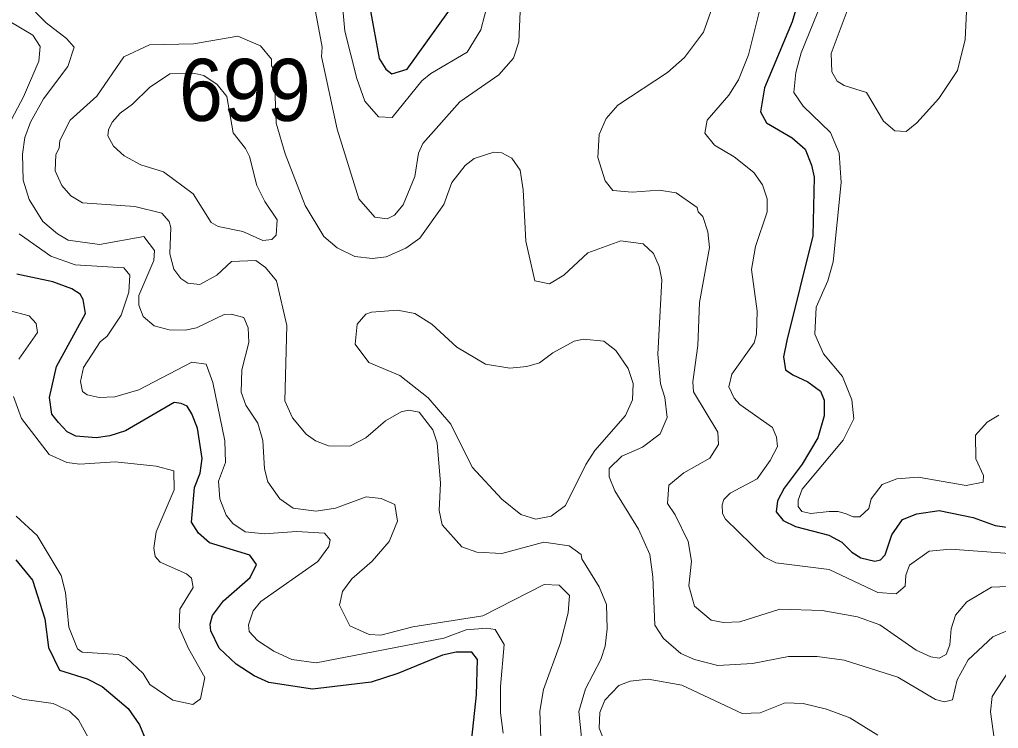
# Model space of a CAD drawing. Extents: x 673.3 to 698.5, y 6984.3 to 7012.3.
# Drawn here: x 675.396 to 676.656, y 7002.353 to 7003.266 of the extents above; entities that cross this region are included whole.
import ezdxf

# ---------------------------------------------------------------- set-up
doc = ezdxf.new("R2010")
doc.units = 0
doc.header["$LTSCALE"] = 0.032
doc.layers.add('1', color=7, linetype='Continuous', lineweight=25)
doc.layers.add('2', color=7, linetype='Continuous', lineweight=13)
doc.layers.add('21', color=7, linetype='Continuous')

msp = doc.modelspace()

# ---------------------------------------------------------------- linework, layer by layer
at = {"layer": '1'}
for points in [[(676.4034, 7003.3074), (676.3904, 7003.2634), (676.3549, 7003.1783), (676.3497, 7003.1477), (676.3573, 7003.1335), (676.3905, 7003.1138), (676.4074, 7003.0992), (676.4156, 7003.0788), (676.4188, 7003.0631), (676.4172, 7002.9879), (676.3836, 7002.8526), (676.3796, 7002.8316), (676.3819, 7002.8149), (676.3914, 7002.8084), (676.4106, 7002.7997), (676.4269, 7002.7873), (676.4319, 7002.776), (676.4317, 7002.7559), (676.4238, 7002.7275), (676.4033, 7002.6934), (676.3804, 7002.6626), (676.3717, 7002.6461)], [(675.8471, 7003.2797), (675.8585, 7003.2162), (675.8673, 7003.2023), (675.8751, 7003.1967), (675.8946, 7003.2025), (675.9613, 7003.2959)], [(675.9741, 7002.3038), (675.9839, 7002.3959), (675.9853, 7002.4416), (675.9782, 7002.451), (675.9579, 7002.4512), (675.9402, 7002.4472), (675.8826, 7002.4234), (675.8485, 7002.4125), (675.773, 7002.4032), (675.7166, 7002.4118), (675.6975, 7002.4206), (675.6744, 7002.4358), (675.6526, 7002.4562), (675.642, 7002.4786), (675.6412, 7002.4873), (675.644, 7002.4983), (675.6582, 7002.5171), (675.6925, 7002.5475), (675.7006, 7002.5642), (675.6919, 7002.5761), (675.6403, 7002.5921), (675.6261, 7002.6046), (675.617, 7002.6188), (675.6207, 7002.6634), (675.628, 7002.6817), (675.6305, 7002.7009), (675.6249, 7002.74), (675.6173, 7002.7584), (675.6112, 7002.768), (675.6038, 7002.7718), (675.5946, 7002.7727), (675.5318, 7002.7365), (675.5119, 7002.7298), (675.494, 7002.7273), (675.4679, 7002.7297), (675.4568, 7002.7351), (675.4457, 7002.7471), (675.437, 7002.7578), (675.4343, 7002.7792), (675.4429, 7002.8193), (675.4804, 7002.8875), (675.4776, 7002.9057), (675.4736, 7002.9125), (675.463, 7002.9192), (675.4385, 7002.9282), (675.392, 7002.9385)], [(676.3717, 7002.6461), (676.37, 7002.6319), (676.379, 7002.6207), (676.3949, 7002.613), (676.4379, 7002.602), (676.4546, 7002.5928), (676.4675, 7002.58), (676.4791, 7002.5725), (676.497, 7002.5685), (676.5045, 7002.5703), (676.5103, 7002.5765), (676.5189, 7002.6023), (676.5328, 7002.6219), (676.551, 7002.6296), (676.5797, 7002.6336), (676.6237, 7002.6247), (676.6521, 7002.6143), (676.6999, 7002.6076)], [(675.3908, 7002.5702), (675.4123, 7002.5437), (675.4282, 7002.4941), (675.4326, 7002.4572), (675.4471, 7002.4278), (675.4826, 7002.4169), (675.5021, 7002.407), (675.5355, 7002.3785), (675.5498, 7002.3575), (675.5581, 7002.3377)]]:
    msp.add_lwpolyline(points, dxfattribs=at)
at = {"layer": '2'}
for points in [[(675.8081, 7003.3223), (675.8145, 7003.2517), (675.8299, 7003.1904), (675.8403, 7003.1612), (675.8577, 7003.1411), (675.8755, 7003.1402), (675.9138, 7003.1873), (675.9251, 7003.197), (675.9719, 7003.2243), (675.9895, 7003.253), (676.0037, 7003.3077)], [(676.6566, 7002.7565), (676.6416, 7002.7475), (676.6265, 7002.7309), (676.6273, 7002.7004), (676.637, 7002.6789), (676.6365, 7002.6702), (676.6146, 7002.6657), (676.5527, 7002.6767), (676.5254, 7002.6744), (676.5065, 7002.6672), (676.4922, 7002.6487), (676.4894, 7002.6364), (676.4779, 7002.6256), (676.4691, 7002.6255), (676.46, 7002.6292), (676.45, 7002.6326), (676.4383, 7002.6324), (676.4144, 7002.6298), (676.4032, 7002.6324), (676.3984, 7002.6388), (676.3984, 7002.6469), (676.4034, 7002.6611), (676.4564, 7002.7243), (676.4701, 7002.7517), (676.4675, 7002.7764), (676.4555, 7002.8066), (676.4309, 7002.8355), (676.4197, 7002.8608), (676.4214, 7002.8957), (676.4367, 7002.9295), (676.4433, 7002.9542), (676.4538, 7003.0564), (676.4512, 7003.0944), (676.4398, 7003.1207), (676.4049, 7003.1548), (676.3928, 7003.1723), (676.3952, 7003.1983), (676.402, 7003.2234), (676.4433, 7003.3253)], [(676.2947, 7003.3026), (676.2762, 7003.2502), (676.2519, 7003.2177), (676.2302, 7003.1981), (676.1662, 7003.156), (676.151, 7003.1388), (676.142, 7003.1185), (676.1403, 7003.0885), (676.1498, 7003.0586), (676.1598, 7003.0462), (676.1847, 7003.0441), (676.2192, 7003.0464), (676.2412, 7003.0432), (676.268, 7003.0244), (676.2693, 7003.0185), (676.2757, 7003.0125), (676.2819, 7002.9927), (676.2843, 7002.9725), (676.2714, 7002.9019), (676.2691, 7002.8463), (676.2625, 7002.7994), (676.2633, 7002.7865), (676.2947, 7002.7345), (676.2958, 7002.7186), (676.2844, 7002.7013), (676.2511, 7002.6824), (676.2316, 7002.6662), (676.2299, 7002.6428), (676.24, 7002.6281), (676.2567, 7002.5937), (676.2609, 7002.5682), (676.2576, 7002.5364), (676.2646, 7002.5104), (676.2862, 7002.4924), (676.3021, 7002.4895), (676.3231, 7002.4903), (676.3745, 7002.5065), (676.429, 7002.5049), (676.4745, 7002.4967), (676.5033, 7002.4863), (676.5502, 7002.4538), (676.5693, 7002.445), (676.5799, 7002.4432), (676.5889, 7002.4481), (676.5938, 7002.4606)], [(676.4627, 7003.281), (676.4408, 7003.2227), (676.4415, 7003.199), (676.4486, 7003.1869), (676.4574, 7003.1816), (676.4863, 7003.1726), (676.5082, 7003.1355), (676.5226, 7003.123), (676.5374, 7003.1223), (676.5512, 7003.1333), (676.5796, 7003.1649), (676.6033, 7003.2006), (676.6135, 7003.2406), (676.6167, 7003.3139)], [(675.3812, 7003.1302), (675.4007, 7003.1668), (675.4204, 7003.213), (675.4219, 7003.2319), (675.4127, 7003.2462), (675.3371, 7003.291)], [(676.0679, 7002.3171), (676.0654, 7002.3749), (676.0702, 7002.4028), (676.092, 7002.4631), (676.1019, 7002.5019), (676.1036, 7002.524), (676.0906, 7002.5374), (676.071, 7002.5383), (675.9921, 7002.498), (675.9019, 7002.4836), (675.8607, 7002.4732), (675.8458, 7002.4739), (675.8208, 7002.485), (675.8074, 7002.5117), (675.8116, 7002.5293), (675.8235, 7002.5457), (675.8495, 7002.5684), (675.8715, 7002.5937), (675.8821, 7002.6198), (675.8787, 7002.6416), (675.8612, 7002.6492), (675.842, 7002.6515), (675.8025, 7002.6367), (675.7777, 7002.6329), (675.748, 7002.6368), (675.7309, 7002.6487), (675.7151, 7002.6705), (675.711, 7002.6875), (675.7087, 7002.7237), (675.7023, 7002.7461), (675.6868, 7002.7694), (675.681, 7002.786), (675.6817, 7002.8149), (675.6907, 7002.8504), (675.6899, 7002.869), (675.6842, 7002.8826), (675.6679, 7002.8868), (675.6589, 7002.8861), (675.6235, 7002.8692), (675.6089, 7002.8661), (675.5881, 7002.8665), (675.5687, 7002.8715), (675.5548, 7002.8837), (675.5491, 7002.8983), (675.5491, 7002.9109), (675.5686, 7002.956), (675.5694, 7002.9689), (675.5554, 7002.9869), (675.4985, 7002.9765), (675.4583, 7002.9822), (675.4443, 7002.9902), (675.4255, 7003.0063), (675.4077, 7003.0345), (675.4001, 7003.0596), (675.3991, 7003.0929), (675.4024, 7003.1146), (675.4096, 7003.1341), (675.4264, 7003.1642), (675.4578, 7003.2061), (675.4658, 7003.231), (675.456, 7003.242), (675.4296, 7003.2621), (675.4032, 7003.2891)], [(676.3528, 7003.2954), (676.3342, 7003.2211), (676.3213, 7003.1888), (676.309, 7003.1689), (676.2812, 7003.1368), (676.278, 7003.12), (676.2904, 7003.1047)], [(675.7755, 7003.2836), (675.7851, 7003.2309), (675.7844, 7003.2188), (675.8044, 7003.1252), (675.8323, 7003.0355), (675.8531, 7003.0119), (675.8688, 7003.0097), (675.8783, 7003.0142), (675.8894, 7003.0277), (675.9048, 7003.0641), (675.9092, 7003.0943), (675.9148, 7003.1067), (675.9625, 7003.1603), (676.0127, 7003.195), (676.0317, 7003.2166), (676.0385, 7003.2378), (676.0403, 7003.2767)], [(676.6794, 7002.4837), (676.6492, 7002.4708), (676.6174, 7002.4412), (676.6032, 7002.4156), (676.5972, 7002.3896), (676.5866, 7002.3869), (676.5753, 7002.39), (676.5265, 7002.4189), (676.4576, 7002.4406), (676.4227, 7002.4454), (676.3859, 7002.4454), (676.3396, 7002.4366), (676.2947, 7002.4341), (676.2647, 7002.4418), (676.247, 7002.4494), (676.2248, 7002.4688), (676.2136, 7002.4857), (676.2111, 7002.5484), (676.2071, 7002.5771), (676.1926, 7002.6098), (676.1623, 7002.6589), (676.155, 7002.6769), (676.155, 7002.6877), (676.171, 7002.7039), (676.1976, 7002.7152), (676.2205, 7002.7327), (676.2297, 7002.7534), (676.2266, 7002.7794), (676.221, 7002.797), (676.2177, 7002.8353), (676.2225, 7002.9311), (676.2194, 7002.9482), (676.2119, 7002.965), (676.1986, 7002.9773), (676.1697, 7002.9813), (676.1275, 7002.9659), (676.0965, 7002.9369), (676.078, 7002.926), (676.0593, 7002.9298), (676.0475, 7002.9807), (676.0441, 7003.0471), (676.0401, 7003.0725), (676.0295, 7003.0879), (676.0167, 7003.0946), (676.0065, 7003.0954), (675.981, 7003.0873), (675.9695, 7003.0784), (675.9522, 7003.0563), (675.942, 7003.028), (675.9112, 7002.9846), (675.8932, 7002.9718), (675.8677, 7002.9608), (675.8501, 7002.9586), (675.8273, 7002.961), (675.8045, 7002.9724), (675.7872, 7002.9868), (675.7633, 7003.027), (675.7376, 7003.0934), (675.7261, 7003.1328), (675.7233, 7003.2017), (675.7201, 7003.2068), (675.7198, 7003.2152), (675.706, 7003.2324), (675.6768, 7003.2451), (675.6196, 7003.2353), (675.5628, 7003.2338), (675.5299, 7003.2184), (675.4949, 7003.1676), (675.4608, 7003.1366), (675.4473, 7003.1105), (675.4464, 7003.1005), (675.4422, 7003.0925)], [(676.2904, 7003.1047), (676.3157, 7003.0894), (676.3414, 7003.0693), (676.3525, 7003.0536), (676.3584, 7003.0354), (676.3585, 7003.0188), (676.3432, 7002.9739), (676.3382, 7002.9442), (676.3455, 7002.8908), (676.3446, 7002.8608), (676.3415, 7002.8499), (676.313, 7002.8095), (676.3088, 7002.7931), (676.3158, 7002.7784), (676.3232, 7002.7701), (676.3651, 7002.7408), (676.3702, 7002.7282), (676.3716, 7002.7163), (676.3624, 7002.6982), (676.3457, 7002.6746), (676.3107, 7002.6559), (676.3027, 7002.6477), (676.3004, 7002.6411), (676.3008, 7002.6299), (676.3049, 7002.6223), (676.355, 7002.5736), (676.3694, 7002.5661), (676.4383, 7002.5578), (676.5009, 7002.5281), (676.5245, 7002.5262), (676.536, 7002.5362), (676.537, 7002.5504), (676.5415, 7002.5634), (676.5671, 7002.5814), (676.5944, 7002.584), (676.6821, 7002.5775)], [(675.4422, 7003.0925), (675.4416, 7003.0713), (675.45, 7003.0526), (675.4617, 7003.0394), (675.4764, 7003.0301), (675.5438, 7003.0254), (675.5786, 7003.0167), (675.5882, 7003.0062), (675.5904, 7002.9983), (675.5889, 7002.9645), (675.5944, 7002.9446), (675.6031, 7002.9329), (675.6123, 7002.9265), (675.6276, 7002.9249), (675.6498, 7002.9372), (675.6683, 7002.9546), (675.6998, 7002.9561), (675.7122, 7002.9469), (675.7265, 7002.9297), (675.7396, 7002.8722), (675.7372, 7002.7752), (675.7471, 7002.7531), (675.7647, 7002.7322), (675.7765, 7002.7235), (675.7935, 7002.7171), (675.8209, 7002.7168), (675.8417, 7002.7274), (675.8669, 7002.7494), (675.8872, 7002.7607), (675.8966, 7002.763), (675.91, 7002.7604), (675.9276, 7002.7377), (675.9334, 7002.7207), (675.9375, 7002.669), (675.9359, 7002.6337), (675.94, 7002.6153), (675.965, 7002.5868), (675.9843, 7002.5798), (676.0168, 7002.5783), (676.0706, 7002.5928), (676.1032, 7002.5883), (676.1189, 7002.5768), (676.1195, 7002.5713), (676.1419, 7002.5351), (676.1516, 7002.5127), (676.1524, 7002.481), (676.1497, 7002.4589), (676.1443, 7002.4418), (676.1242, 7002.4038), (676.1159, 7002.3745), (676.1192, 7002.3409)], [(676.0198, 7002.461), (676.0081, 7002.4805), (675.9968, 7002.4822), (675.9706, 7002.4798), (675.9421, 7002.469), (675.7774, 7002.4374), (675.7463, 7002.4418), (675.723, 7002.4522), (675.702, 7002.466), (675.6912, 7002.4779), (675.6904, 7002.4863), (675.6962, 7002.5044), (675.7063, 7002.5163), (675.7798, 7002.568), (675.794, 7002.5871), (675.7956, 7002.596), (675.7881, 7002.6043), (675.7523, 7002.6067), (675.7111, 7002.6034), (675.6863, 7002.6064), (675.6701, 7002.617), (675.6617, 7002.6277), (675.6533, 7002.6488), (675.6517, 7002.6716), (675.6607, 7002.6954), (675.6598, 7002.7233), (675.6444, 7002.7986), (675.636, 7002.8223), (675.6175, 7002.8248), (675.5493, 7002.7893), (675.5184, 7002.7802), (675.4982, 7002.7794), (675.4828, 7002.7826), (675.4766, 7002.7871), (675.4742, 7002.8), (675.4779, 7002.8179), (675.4994, 7002.851), (675.5082, 7002.8584), (675.5262, 7002.8853), (675.5361, 7002.915), (675.5376, 7002.9371), (675.53, 7002.9465), (675.4673, 7002.9504), (675.4356, 7002.9614), (675.395, 7002.9904)], [(675.3819, 7002.8913), (675.4078, 7002.8844), (675.4169, 7002.8747), (675.4186, 7002.8633)], [(675.4186, 7002.8633), (675.3947, 7002.8288)], [(675.3876, 7002.7805), (675.3981, 7002.7524), (675.4337, 7002.706), (675.4565, 7002.6954), (675.473, 7002.6932), (675.5188, 7002.6963), (675.5715, 7002.6907), (675.5944, 7002.685), (675.5946, 7002.6605), (675.5714, 7002.6062), (675.5686, 7002.5852), (675.5703, 7002.5744), (675.5767, 7002.5671), (675.6106, 7002.5522), (675.6169, 7002.5463), (675.619, 7002.5346), (675.6018, 7002.5063), (675.6012, 7002.4828), (675.613, 7002.4558), (675.6343, 7002.4185), (675.6287, 7002.3911), (675.6189, 7002.3837), (675.593, 7002.3893), (675.5633, 7002.4093), (675.5547, 7002.4236), (675.5329, 7002.4441), (675.5224, 7002.448), (675.4762, 7002.4512), (675.47, 7002.4556), (675.4591, 7002.4834), (675.4546, 7002.5282), (675.4489, 7002.5497), (675.4181, 7002.6016), (675.391, 7002.6262)], [(676.5938, 7002.4606), (676.5955, 7002.481), (676.6011, 7002.4986), (676.6156, 7002.516), (676.6472, 7002.535), (676.6896, 7002.5367)], [(676.0182, 7002.3469), (676.0149, 7002.3727), (676.0149, 7002.4068), (676.0198, 7002.461)], [(676.6691, 7002.4261), (676.6482, 7002.394), (676.646, 7002.3742), (676.6548, 7002.3089)], [(676.5008, 7002.3441), (676.4647, 7002.3663), (676.4346, 7002.3777), (676.4047, 7002.3851), (676.3817, 7002.386), (676.3494, 7002.3728), (676.326, 7002.3722), (676.2484, 7002.4086), (676.205, 7002.4162), (676.182, 7002.4139), (676.1674, 7002.4081), (676.1493, 7002.3893), (676.1427, 7002.3735), (676.1421, 7002.353), (676.1522, 7002.3273)], [(675.3832, 7002.3966), (675.3989, 7002.3906), (675.4386, 7002.3851), (675.46, 7002.3752), (675.4716, 7002.3637), (675.4838, 7002.3412)]]:
    msp.add_lwpolyline(points, dxfattribs=at)
for points in [[(675.6501, 7003.1826), (675.6329, 7003.1942), (675.6212, 7003.197), (675.5892, 7003.1963), (675.5628, 7003.1789), (675.5411, 7003.1574), (675.5252, 7003.1457), (675.5147, 7003.1342), (675.5099, 7003.1245), (675.5092, 7003.1166), (675.5166, 7003.1034), (675.5301, 7003.0906), (675.5517, 7003.079), (675.5811, 7003.07), (675.619, 7003.0419), (675.6424, 7003.0047), (675.6511, 7002.9997), (675.6832, 7002.9933), (675.7088, 7002.9815), (675.7204, 7002.9828), (675.7258, 7002.9885), (675.7272, 7003.0082), (675.7112, 7003.0319), (675.701, 7003.0527), (675.6915, 7003.0898), (675.6866, 7003.1004), (675.6707, 7003.1206), (675.6624, 7003.1673)], [(675.9511, 7002.7449), (675.9217, 7002.7789), (675.8854, 7002.8078), (675.8455, 7002.8243), (675.8279, 7002.8482), (675.8305, 7002.874), (675.8413, 7002.8866), (675.849, 7002.8894), (675.8824, 7002.8917), (675.9044, 7002.8875), (675.9267, 7002.874), (675.9585, 7002.8444), (675.9956, 7002.8225), (676.0269, 7002.817), (676.0489, 7002.8192), (676.0651, 7002.8241), (676.0822, 7002.8367), (676.1099, 7002.852), (676.1218, 7002.8544), (676.1479, 7002.852), (676.1634, 7002.8401), (676.1793, 7002.8168), (676.1858, 7002.7973), (676.185, 7002.7762), (676.1761, 7002.756), (676.1364, 7002.7109), (676.1247, 7002.6928), (676.0987, 7002.6403), (676.0803, 7002.6264), (676.0603, 7002.6223), (676.0412, 7002.6286), (676.0165, 7002.6483), (675.9786, 7002.6897)]]:
    msp.add_lwpolyline(points, close=True, dxfattribs=at)

# ---------------------------------------------------------------- texts
at = {"layer": '21', "width": 0.95}
msp.add_text('699', height=0.08, dxfattribs=at).set_placement((675.6009, 7003.1358))

doc.saveas('drawing.dxf')
